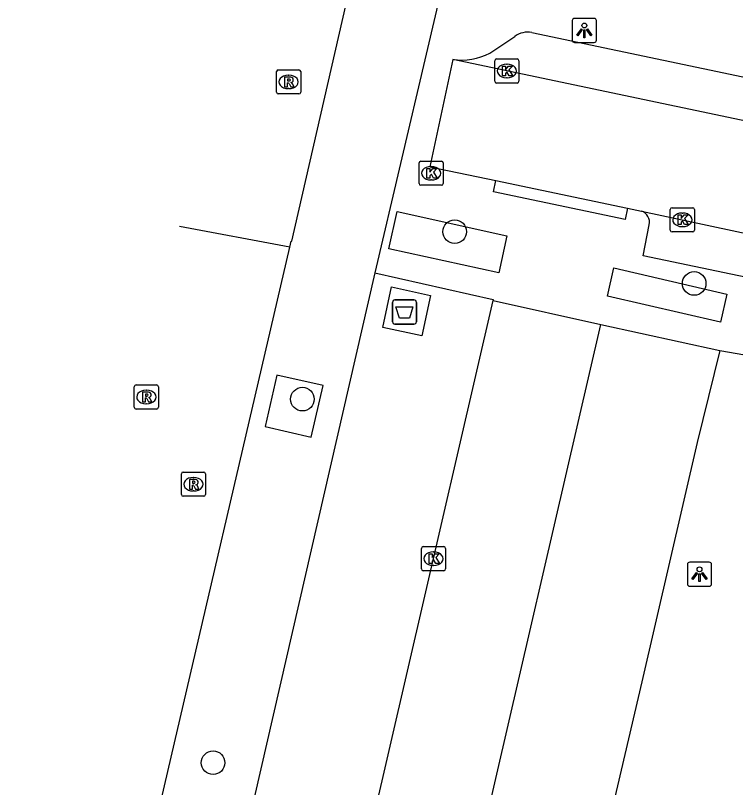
# Model space of a CAD drawing. Extents: x 161801 to 162379, y 382315 to 382832.
# Drawn here: x 161847.62 to 161877.43, y 382637.32 to 382669.27 of the extents above; entities that cross this region are included whole.
import ezdxf

# ---------------------------------------------------------------- set-up
doc = ezdxf.new("R2010")
doc.units = 0
for name, color, linetype in [('IMGEO_Afval_apart_plaats', 7, 'Continuous'), ('IMGEO_Boom', 7, 'Continuous'), ('IMGEO_Kolk', 7, 'Continuous'), ('IMGEO_Lichtpunt', 7, 'Continuous'), ('IMGEO_Parkeervlak_open', 7, 'Continuous'), ('IMGEO_Rijbaan_lokaal_gesloten', 7, 'Continuous'), ('IMGEO_Rijbaan_lokaal_open', 7, 'Continuous'), ('IMGEO_Rioolput', 7, 'Continuous'), ('IMGEO_Voetpad_gesloten', 7, 'Continuous'), ('IMGEO_Voetpad_open', 7, 'Continuous')]:
    doc.layers.add(name, color=color, linetype=linetype)

msp = doc.modelspace()

# ---------------------------------------------------------------- linework, layer by layer
at = {"layer": 'IMGEO_Afval_apart_plaats'}
for p, q in [((161863.329, 382657.5), (161864.119, 382657.5)), ((161864.119, 382657.5), (161863.329, 382657.5)), ((161863.229, 382656.6), (161863.229, 382657.4)), ((161863.229, 382657.4), (161863.229, 382656.6)), ((161864.219, 382657.4), (161864.219, 382656.6)), ((161864.219, 382656.6), (161864.219, 382657.4)), ((161864.119, 382656.5), (161863.329, 382656.5)), ((161863.329, 382656.5), (161864.119, 382656.5))]:
    msp.add_line(p, q, dxfattribs=at)
msp.add_lwpolyline([(161863.372, 382657.214), (161864.076, 382657.214), (161863.927, 382656.744), (161863.521, 382656.744), (161863.372, 382657.214)], dxfattribs=at)
for centre, start, end in [((161863.329, 382657.4), 90, 180), ((161863.329, 382657.4), 90, 180), ((161864.119, 382657.4), 0, 90), ((161864.119, 382657.4), 360, 90), ((161863.329, 382656.6), 180, 270), ((161863.329, 382656.6), 180, 270), ((161864.119, 382656.6), 270, 0), ((161864.119, 382656.6), 270, 0)]:
    msp.add_arc(centre, 0.1, start, end, dxfattribs=at)
at = {"layer": 'IMGEO_Boom'}
for centre in [(161865.805, 382660.325), (161875.718, 382658.181), (161859.5, 382653.394), (161855.802, 382638.346)]:
    msp.add_circle(centre, 0.489, dxfattribs=at)
at = {"layer": 'IMGEO_Kolk'}
for p, q in [((161867.46, 382666.55), (161867.46, 382667.402)), ((161867.535, 382667.476), (161868.387, 382667.476)), ((161868.461, 382667.402), (161868.461, 382666.55)), ((161867.948, 382667.256), (161867.973, 382667.256)), ((161868.387, 382666.476), (161867.535, 382666.476)), ((161867.971, 382666.696), (161867.946, 382666.696)), ((161864.406, 382663.244), (161865.258, 382663.244)), ((161864.331, 382662.318), (161864.331, 382663.17)), ((161864.819, 382663.024), (161864.844, 382663.024)), ((161865.332, 382663.17), (161865.332, 382662.318)), ((161865.258, 382662.244), (161864.406, 382662.244)), ((161864.842, 382662.464), (161864.817, 382662.464)), ((161874.804, 382661.315), (161875.656, 382661.315)), ((161874.729, 382660.389), (161874.729, 382661.241)), ((161875.217, 382661.095), (161875.242, 382661.095)), ((161875.73, 382661.241), (161875.73, 382660.389)), ((161875.656, 382660.315), (161874.804, 382660.315)), ((161875.24, 382660.535), (161875.215, 382660.535)), ((161864.425, 382646.365), (161864.425, 382647.217)), ((161864.5, 382647.291), (161865.352, 382647.291)), ((161865.426, 382647.217), (161865.426, 382646.365)), ((161864.913, 382647.071), (161864.938, 382647.071)), ((161865.352, 382646.291), (161864.5, 382646.291)), ((161864.936, 382646.511), (161864.911, 382646.511))]:
    msp.add_line(p, q, dxfattribs=at)
for points in [[(161867.46, 382666.55), (161867.46, 382667.402)], [(161867.535, 382667.476), (161868.387, 382667.476)], [(161868.461, 382667.402), (161868.461, 382666.55)], [(161867.781, 382667.176), (161867.904, 382667.176), (161867.904, 382667.025), (161868.034, 382667.176), (161868.198, 382667.176), (161868.052, 382667.025), (161868.205, 382666.776), (161868.053, 382666.776), (161867.968, 382666.94), (161867.904, 382666.873), (161867.904, 382666.776), (161867.781, 382666.776), (161867.781, 382667.176)], [(161868.387, 382666.476), (161867.535, 382666.476)], [(161864.406, 382663.244), (161865.258, 382663.244)], [(161864.331, 382662.318), (161864.331, 382663.17)], [(161864.652, 382662.944), (161864.775, 382662.944), (161864.775, 382662.793), (161864.905, 382662.944), (161865.069, 382662.944), (161864.923, 382662.793), (161865.076, 382662.544), (161864.924, 382662.544), (161864.839, 382662.708), (161864.775, 382662.641), (161864.775, 382662.544), (161864.652, 382662.544), (161864.652, 382662.944)], [(161865.332, 382663.17), (161865.332, 382662.318)], [(161865.258, 382662.244), (161864.406, 382662.244)], [(161874.804, 382661.315), (161875.656, 382661.315)], [(161874.729, 382660.389), (161874.729, 382661.241)], [(161875.05, 382661.015), (161875.173, 382661.015), (161875.173, 382660.864), (161875.303, 382661.015), (161875.467, 382661.015), (161875.321, 382660.864), (161875.474, 382660.615), (161875.322, 382660.615), (161875.237, 382660.779), (161875.173, 382660.712), (161875.173, 382660.615), (161875.05, 382660.615), (161875.05, 382661.015)], [(161875.73, 382661.241), (161875.73, 382660.389)], [(161875.656, 382660.315), (161874.804, 382660.315)], [(161864.425, 382646.365), (161864.425, 382647.217)], [(161864.5, 382647.291), (161865.352, 382647.291)], [(161865.426, 382647.217), (161865.426, 382646.365)], [(161864.746, 382646.991), (161864.869, 382646.991), (161864.869, 382646.84), (161864.999, 382646.991), (161865.163, 382646.991), (161865.017, 382646.84), (161865.17, 382646.591), (161865.018, 382646.591), (161864.933, 382646.755), (161864.869, 382646.688), (161864.869, 382646.591), (161864.746, 382646.591), (161864.746, 382646.991)], [(161865.352, 382646.291), (161864.5, 382646.291)]]:
    msp.add_lwpolyline(points, dxfattribs=at)
for centre, start, end in [((161867.537, 382667.4), 91.552, 178.448), ((161867.537, 382667.4), 91.552, 178.448), ((161868.385, 382667.4), 1.552, 88.448), ((161868.385, 382667.4), 1.552, 88.448), ((161867.537, 382666.552), 181.552, 268.448), ((161867.537, 382666.552), 181.552, 268.448), ((161868.385, 382666.552), 271.552, 358.448), ((161868.385, 382666.552), 271.552, 358.448), ((161864.408, 382663.168), 91.552, 178.448), ((161864.408, 382663.168), 91.552, 178.448), ((161865.256, 382663.168), 1.552, 88.448), ((161865.256, 382663.168), 1.552, 88.448), ((161864.408, 382662.32), 181.552, 268.448), ((161864.408, 382662.32), 181.552, 268.448), ((161865.256, 382662.32), 271.552, 358.448), ((161865.256, 382662.32), 271.552, 358.448), ((161874.806, 382661.239), 91.552, 178.448), ((161874.806, 382661.239), 91.552, 178.448), ((161875.654, 382661.239), 1.552, 88.448), ((161875.654, 382661.239), 1.552, 88.448), ((161874.806, 382660.391), 181.552, 268.448), ((161874.806, 382660.391), 181.552, 268.448), ((161875.654, 382660.391), 271.552, 358.448), ((161875.654, 382660.391), 271.552, 358.448), ((161864.502, 382647.215), 91.552, 178.448), ((161864.502, 382647.215), 91.552, 178.448), ((161865.35, 382647.215), 1.552, 88.448), ((161865.35, 382647.215), 1.552, 88.448), ((161864.502, 382646.367), 181.552, 268.448), ((161864.502, 382646.367), 181.552, 268.448), ((161865.35, 382646.367), 271.552, 358.448), ((161865.35, 382646.367), 271.552, 358.448)]:
    msp.add_arc(centre, 0.0765, start, end, dxfattribs=at)
for centre, major_axis, ratio, start_param, end_param in [((161867.947, 382666.976), (-0.387, 0.002), 0.722429, 4.712389, 7.853982), ((161867.972, 382666.976), (-0.39, 0.002), 0.717154, 1.570796, 4.712389), ((161864.818, 382662.744), (-0.387, 0.002), 0.722429, 4.712389, 7.853982), ((161864.843, 382662.744), (-0.39, 0.002), 0.717154, 1.570796, 4.712389), ((161875.216, 382660.815), (-0.387, 0.002), 0.722429, 4.712389, 7.853982), ((161875.241, 382660.815), (-0.39, 0.002), 0.717154, 1.570796, 4.712389), ((161864.912, 382646.791), (-0.387, 0.002), 0.722429, 4.712389, 7.853982), ((161864.937, 382646.791), (-0.39, 0.002), 0.717154, 1.570796, 4.712389)]:
    msp.add_ellipse(centre, major_axis=major_axis, ratio=ratio, start_param=start_param, end_param=end_param, dxfattribs=at)
at = {"layer": 'IMGEO_Lichtpunt'}
for p, q in [((161870.674, 382669.058), (161870.674, 382668.251)), ((161870.674, 382669.058), (161870.674, 382668.251)), ((161871.576, 382669.153), (161870.768, 382669.153)), ((161871.576, 382669.153), (161870.768, 382669.153)), ((161871.67, 382668.251), (161871.67, 382669.058)), ((161871.67, 382668.251), (161871.67, 382669.058)), ((161870.768, 382668.157), (161871.576, 382668.157)), ((161870.768, 382668.157), (161871.576, 382668.157)), ((161876.342, 382646.647), (161875.534, 382646.647)), ((161876.342, 382646.647), (161875.534, 382646.647)), ((161875.44, 382646.552), (161875.44, 382645.745)), ((161875.44, 382646.552), (161875.44, 382645.745)), ((161876.436, 382645.745), (161876.436, 382646.552)), ((161876.436, 382645.745), (161876.436, 382646.552)), ((161875.534, 382645.651), (161876.342, 382645.651)), ((161875.534, 382645.651), (161876.342, 382645.651))]:
    msp.add_line(p, q, dxfattribs=at)
for points in [[(161871.048, 382668.722), (161871.087, 382668.694), (161870.899, 382668.432), (161870.861, 382668.459), (161871.048, 382668.722)], [(161871.15, 382668.674), (161871.197, 382668.674), (161871.197, 382668.352), (161871.15, 382668.352), (161871.15, 382668.674)], [(161871.26, 382668.694), (161871.298, 382668.721), (161871.485, 382668.459), (161871.446, 382668.431), (161871.26, 382668.694)], [(161875.814, 382646.216), (161875.853, 382646.188), (161875.665, 382645.926), (161875.627, 382645.953), (161875.814, 382646.216)], [(161875.916, 382646.168), (161875.963, 382646.168), (161875.963, 382645.846), (161875.916, 382645.846), (161875.916, 382646.168)], [(161876.026, 382646.188), (161876.064, 382646.215), (161876.251, 382645.953), (161876.212, 382645.925), (161876.026, 382646.188)]]:
    msp.add_lwpolyline(points, dxfattribs=at)
for centre in [(161871.173, 382668.856), (161875.939, 382646.35)]:
    msp.add_circle(centre, 0.0994, dxfattribs=at)
for centre, start, end in [((161870.768, 382669.058), 90, 180), ((161870.768, 382669.058), 90, 180), ((161871.576, 382669.058), 0, 90), ((161871.576, 382669.058), 0, 90), ((161870.768, 382668.251), 180, 270), ((161870.768, 382668.251), 180, 270), ((161871.576, 382668.251), 270, 0), ((161871.576, 382668.251), 270, 360), ((161875.534, 382646.552), 90, 180), ((161875.534, 382646.552), 90, 180), ((161876.342, 382646.552), 0, 90), ((161876.342, 382646.552), 0, 90), ((161875.534, 382645.745), 180, 270), ((161875.534, 382645.745), 180, 270), ((161876.342, 382645.745), 270, 0), ((161876.342, 382645.745), 270, 360)]:
    msp.add_arc(centre, 0.0946, start, end, dxfattribs=at)
at = {"layer": 'IMGEO_Parkeervlak_open'}
msp.add_lwpolyline([(161876.781, 382655.4), (161875.846, 382651.593), (161873.557, 382641.691), (161871.84, 382634.382), (161871.631, 382633.494), (161868.994, 382634.077), (161867.765, 382634.348)], dxfattribs=at)
at = {"layer": 'IMGEO_Rijbaan_lokaal_gesloten'}
for points in [[(161858.977, 382659.682), (161854.413, 382660.541)], [(161847.621, 382610.917), (161847.865, 382611.889), (161858.977, 382659.682)]]:
    msp.add_lwpolyline(points, dxfattribs=at)
at = {"layer": 'IMGEO_Rijbaan_lokaal_open'}
for points in [[(161858.977, 382659.682), (161859.036, 382659.936), (161859.058, 382659.932), (161862.058, 382673.008)], [(161865.722, 382667.448), (161864.772, 382663.006), (161867.508, 382662.436)], [(161893.203, 382661.67), (161865.722, 382667.448)], [(161867.508, 382662.436), (161872.956, 382661.302)], [(161872.956, 382661.302), (161873.537, 382661.177)], [(161873.537, 382661.177), (161891.653, 382657.305)], [(161856.759, 382611.458), (161867.395, 382657.47)], [(161867.395, 382657.47), (161871.857, 382656.486)], [(161866.576, 382633.64), (161871.857, 382656.486)]]:
    msp.add_lwpolyline(points, dxfattribs=at)
at = {"layer": 'IMGEO_Rioolput'}
for p, q in [((161858.503, 382667.024), (161859.355, 382667.024)), ((161858.428, 382666.098), (161858.428, 382666.95)), ((161858.916, 382666.804), (161858.941, 382666.804)), ((161859.429, 382666.95), (161859.429, 382666.098)), ((161858.939, 382666.244), (161858.914, 382666.244)), ((161859.355, 382666.024), (161858.503, 382666.024)), ((161852.615, 382653.983), (161853.467, 382653.983)), ((161852.54, 382653.057), (161852.54, 382653.909)), ((161853.028, 382653.763), (161853.053, 382653.763)), ((161853.541, 382653.909), (161853.541, 382653.057)), ((161853.467, 382652.983), (161852.615, 382652.983)), ((161853.051, 382653.203), (161853.026, 382653.203)), ((161854.489, 382649.447), (161854.489, 382650.299)), ((161854.564, 382650.373), (161855.416, 382650.373)), ((161854.977, 382650.153), (161855.002, 382650.153)), ((161855.49, 382650.299), (161855.49, 382649.447)), ((161855, 382649.593), (161854.975, 382649.593)), ((161855.416, 382649.373), (161854.564, 382649.373))]:
    msp.add_line(p, q, dxfattribs=at)
for points in [[(161858.503, 382667.024), (161859.355, 382667.024)], [(161858.428, 382666.098), (161858.428, 382666.95)], [(161859.017, 382666.722), (161858.765, 382666.724), (161858.765, 382666.324)], [(161859.429, 382666.95), (161859.429, 382666.098)], [(161858.765, 382666.324), (161858.889, 382666.324), (161858.889, 382666.486), (161858.9, 382666.486)], [(161858.943, 382666.643), (161858.889, 382666.643), (161858.889, 382666.562)], [(161858.889, 382666.562), (161858.941, 382666.562)], [(161858.947, 382666.457), (161859.018, 382666.324), (161859.158, 382666.324), (161859.093, 382666.45)], [(161859.355, 382666.024), (161858.503, 382666.024)], [(161852.615, 382653.983), (161853.467, 382653.983)], [(161852.54, 382653.057), (161852.54, 382653.909)], [(161853.129, 382653.681), (161852.877, 382653.683), (161852.877, 382653.283)], [(161853.055, 382653.602), (161853.001, 382653.602), (161853.001, 382653.521)], [(161853.541, 382653.909), (161853.541, 382653.057)], [(161852.877, 382653.283), (161853.001, 382653.283), (161853.001, 382653.445), (161853.012, 382653.445)], [(161853.001, 382653.521), (161853.053, 382653.521)], [(161853.059, 382653.416), (161853.13, 382653.283), (161853.27, 382653.283), (161853.205, 382653.409)], [(161853.467, 382652.983), (161852.615, 382652.983)], [(161854.489, 382649.447), (161854.489, 382650.299)], [(161854.564, 382650.373), (161855.416, 382650.373)], [(161855.49, 382650.299), (161855.49, 382649.447)], [(161855.078, 382650.071), (161854.826, 382650.073), (161854.826, 382649.673)], [(161854.826, 382649.673), (161854.95, 382649.673), (161854.95, 382649.835), (161854.961, 382649.835)], [(161855.004, 382649.992), (161854.95, 382649.992), (161854.95, 382649.911)], [(161854.95, 382649.911), (161855.002, 382649.911)], [(161855.008, 382649.806), (161855.079, 382649.673), (161855.219, 382649.673), (161855.154, 382649.799)], [(161855.416, 382649.373), (161854.564, 382649.373)]]:
    msp.add_lwpolyline(points, dxfattribs=at)
for centre, radius, start, end in [((161858.505, 382666.948), 0.0765, 91.552, 178.448), ((161858.505, 382666.948), 0.0765, 91.552, 178.448), ((161859.353, 382666.948), 0.0765, 1.552, 88.448), ((161859.353, 382666.948), 0.0765, 1.552, 88.448), ((161859.016, 382666.612), 0.109, 350.3612, 89.416), ((161858.899, 382666.433), 0.0533, 26.0293, 88.6989), ((161858.925, 382666.751), 0.19, 274.7715, 282.9687), ((161858.949, 382666.547), 0.0964, 77.0061, 93.1865), ((161858.963, 382666.604), 0.0378, 276.6634, 79.6772), ((161859.014, 382666.612), 0.112, 277.5842, 350.9817), ((161858.998, 382666.397), 0.108, 29.5134, 73.7905), ((161858.505, 382666.1), 0.0765, 181.552, 268.448), ((161858.505, 382666.1), 0.0765, 181.552, 268.448), ((161859.353, 382666.1), 0.0765, 271.552, 358.448), ((161859.353, 382666.1), 0.0765, 271.552, 358.448), ((161852.617, 382653.907), 0.0765, 91.552, 178.448), ((161852.617, 382653.907), 0.0765, 91.552, 178.448), ((161853.465, 382653.907), 0.0765, 1.552, 88.448), ((161853.465, 382653.907), 0.0765, 1.552, 88.448), ((161853.061, 382653.506), 0.0964, 77.0061, 93.1865), ((161853.075, 382653.563), 0.0378, 276.6634, 79.6772), ((161853.128, 382653.571), 0.109, 350.3612, 89.416), ((161853.011, 382653.392), 0.0533, 26.0293, 88.6989), ((161853.037, 382653.71), 0.19, 274.7715, 282.9687), ((161853.126, 382653.571), 0.112, 277.5842, 350.9817), ((161853.11, 382653.356), 0.108, 29.5134, 73.7905), ((161852.617, 382653.059), 0.0765, 181.552, 268.448), ((161852.617, 382653.059), 0.0765, 181.552, 268.448), ((161853.465, 382653.059), 0.0765, 271.552, 358.448), ((161853.465, 382653.059), 0.0765, 271.552, 358.448), ((161854.566, 382650.297), 0.0765, 91.552, 178.448), ((161854.566, 382650.297), 0.0765, 91.552, 178.448), ((161855.414, 382650.297), 0.0765, 1.552, 88.448), ((161855.414, 382650.297), 0.0765, 1.552, 88.448), ((161854.96, 382649.782), 0.0533, 26.0293, 88.6989), ((161854.986, 382650.1), 0.19, 274.7715, 282.9687), ((161855.01, 382649.896), 0.0964, 77.0061, 93.1865), ((161855.024, 382649.953), 0.0378, 276.6634, 79.6772), ((161855.077, 382649.961), 0.109, 350.3612, 89.416), ((161855.075, 382649.961), 0.112, 277.5842, 350.9817), ((161855.059, 382649.746), 0.108, 29.5134, 73.7905), ((161854.566, 382649.449), 0.0765, 181.552, 268.448), ((161854.566, 382649.449), 0.0765, 181.552, 268.448), ((161855.414, 382649.449), 0.0765, 271.552, 358.448), ((161855.414, 382649.449), 0.0765, 271.552, 358.448)]:
    msp.add_arc(centre, radius, start, end, dxfattribs=at)
for centre, major_axis, ratio, start_param, end_param in [((161858.915, 382666.524), (-0.387, 0.002), 0.722429, 4.712389, 7.853982), ((161858.94, 382666.524), (-0.39, 0.002), 0.717154, 1.570796, 4.712389), ((161853.027, 382653.483), (-0.387, 0.002), 0.722429, 4.712389, 7.853982), ((161853.052, 382653.483), (-0.39, 0.002), 0.717154, 1.570796, 4.712389), ((161854.976, 382649.873), (-0.387, 0.002), 0.722429, 4.712389, 7.853982), ((161855.001, 382649.873), (-0.39, 0.002), 0.717154, 1.570796, 4.712389)]:
    msp.add_ellipse(centre, major_axis=major_axis, ratio=ratio, start_param=start_param, end_param=end_param, dxfattribs=at)
at = {"layer": 'IMGEO_Voetpad_gesloten'}
msp.add_lwpolyline([(161862.825, 382656.36), (161863.182, 382658.035), (161864.807, 382657.689), (161864.45, 382656.014), (161862.825, 382656.36)], dxfattribs=at)
at = {"layer": 'IMGEO_Voetpad_open'}
for points in [[(161865.693, 382672.206), (161862.499, 382658.624)], [(161867.258, 382667.717), (161868.291, 382668.402)], [(161869.002, 382668.565), (161890.537, 382664.043)], [(161872.956, 382661.302), (161872.858, 382660.833), (161867.412, 382661.974), (161867.508, 382662.436)], [(161867.964, 382660.159), (161867.625, 382658.618), (161863.085, 382659.617), (161863.424, 382661.158), (161867.964, 382660.159)], [(161890.901, 382655.706), (161873.602, 382659.33), (161873.856, 382660.607)], [(161872.398, 382658.824), (161877.074, 382657.743), (161876.804, 382656.574), (161872.127, 382657.655), (161872.398, 382658.824)], [(161862.499, 382658.624), (161852.515, 382615.16), (161851.961, 382612.607), (161853.365, 382612.238), (161854.625, 382611.948)], [(161862.499, 382658.624), (161867.403, 382657.512), (161867.395, 382657.47)], [(161871.857, 382656.486), (161876.781, 382655.4)], [(161876.781, 382655.4), (161878.13, 382655.172), (161880.05, 382654.75), (161889.888, 382652.585)], [(161857.96, 382652.267), (161859.862, 382651.826), (161860.366, 382653.957), (161858.447, 382654.39), (161857.96, 382652.267)]]:
    msp.add_lwpolyline(points, dxfattribs=at)
for centre, radius, start, end in [((161868.827, 382667.696), 0.887, 78.6262, 127.1982), ((161866.053, 382670.079), 2.652, 262.8338, 297.0331), ((161873.377, 382660.713), 0.491, 347.5081, 70.959)]:
    msp.add_arc(centre, radius, start, end, dxfattribs=at)

doc.saveas('drawing.dxf')
